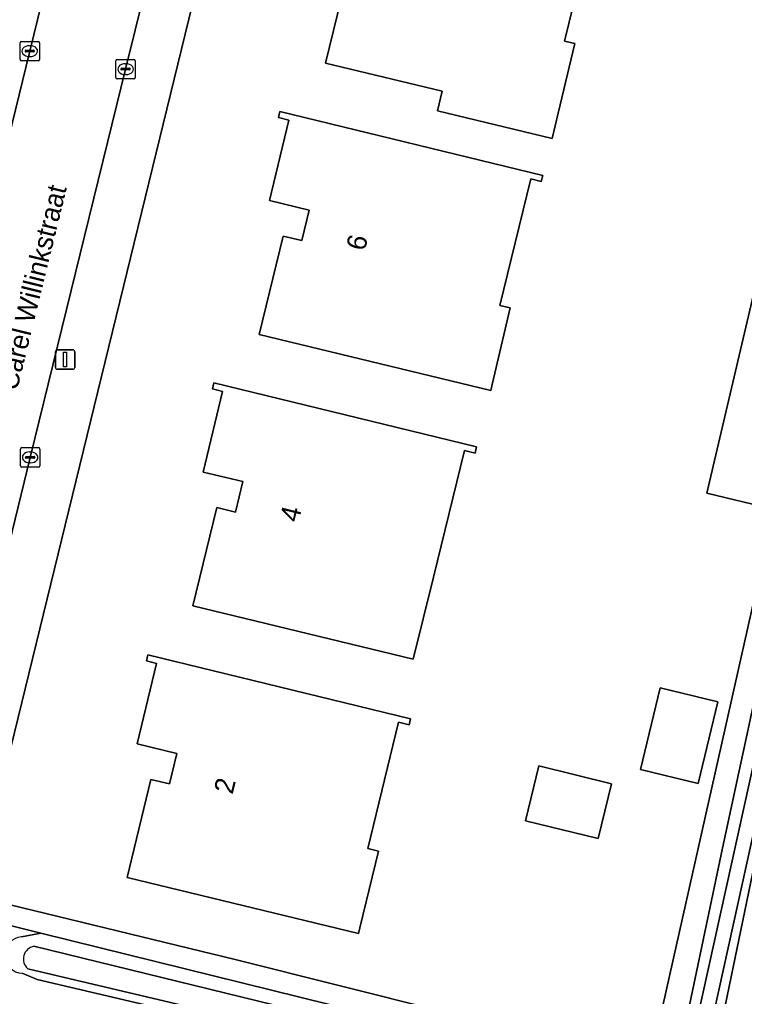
# Model space of a CAD drawing. Extents: x 163266 to 164362, y 381528 to 382286.
# Drawn here: x 164104.2 to 164141.4, y 382051.1 to 382101.2 of the extents above; entities that cross this region are included whole.
import ezdxf

# ---------------------------------------------------------------- set-up
doc = ezdxf.new("R2010")
doc.units = 0
for name, color, linetype in [('IMGEO_Erf', 7, 'Continuous'), ('IMGEO_Groenvoorziening', 7, 'Continuous'), ('IMGEO_Haag', 7, 'Continuous'), ('IMGEO_Kolk', 7, 'Continuous'), ('IMGEO_Lichtmast', 7, 'Continuous'), ('IMGEO_Oever', 7, 'Continuous'), ('IMGEO_Openbare_ruimte_label', 7, 'Continuous'), ('IMGEO_Pand', 7, 'Continuous'), ('IMGEO_Pand_nummerreeks', 7, 'Continuous'), ('IMGEO_Parkeervlak_open', 7, 'Continuous'), ('IMGEO_Rijbaan_lokaal_open', 7, 'Continuous'), ('IMGEO_Voetpad_open', 7, 'Continuous'), ('IMGEO_Waterloop', 7, 'Continuous')]:
    doc.layers.add(name, color=color, linetype=linetype)

msp = doc.modelspace()

# ---------------------------------------------------------------- linework, layer by layer
at = {"layer": 'IMGEO_Erf'}
for points in [[(164158.546, 382145.474), (164158.4, 382147.143), (164154.226, 382148.154), (164131.487, 382153.658), (164126.001, 382154.986), (164119.402, 382127.933), (164101.851, 382056.216), (164115.328, 382052.943), (164136.554, 382047.613)], [(164134.457, 382107.144), (164134.381, 382106.834), (164133.847, 382106.964), (164132.173, 382100.113), (164132.703, 382099.987), (164131.851, 382096.413), (164131.537, 382095.11), (164125.648, 382096.535), (164125.891, 382097.536), (164119.894, 382098.988), (164121.12, 382104.031), (164122.072, 382103.799), (164122.456, 382105.363), (164120.415, 382105.855), (164121.412, 382109.988), (164120.888, 382110.125), (164120.957, 382110.433)], [(164131.056, 382093.213), (164130.98, 382092.903), (164130.448, 382093.034), (164128.85, 382086.539), (164129.387, 382086.411), (164128.45, 382082.482), (164128.378, 382082.18), (164116.493, 382085.057), (164117.719, 382090.1), (164118.671, 382089.868), (164119.055, 382091.432), (164117.014, 382091.924), (164118.011, 382096.057), (164117.487, 382096.194), (164117.556, 382096.502)], [(164142.548, 382089.948), (164145.809, 382089.171), (164142.747, 382076.12), (164139.474, 382076.898)], [(164127.651, 382079.274), (164127.575, 382078.964), (164127.042, 382079.095), (164125.437, 382072.592), (164124.398, 382068.38), (164113.088, 382071.118), (164114.314, 382076.161), (164115.266, 382075.929), (164115.65, 382077.493), (164113.609, 382077.985), (164114.606, 382082.118), (164114.082, 382082.255), (164114.151, 382082.563)], [(164124.266, 382065.319), (164124.191, 382065.008), (164123.647, 382065.14), (164122.077, 382058.655), (164122.615, 382058.525), (164121.66, 382054.587), (164121.587, 382054.286), (164109.702, 382057.163), (164110.928, 382062.205), (164111.88, 382061.974), (164112.264, 382063.537), (164110.223, 382064.03), (164111.22, 382068.163), (164110.696, 382068.299), (164110.766, 382068.608)], [(164140.045, 382066.184), (164139.032, 382062), (164136.072, 382062.721), (164137.085, 382066.905)], [(164134.586, 382061.986), (164133.905, 382059.174), (164130.171, 382060.084), (164130.852, 382062.896)]]:
    msp.add_lwpolyline(points, close=True, dxfattribs=at)
at = {"layer": 'IMGEO_Groenvoorziening'}
msp.add_lwpolyline([(164152.15, 382113.717), (164163.251, 382163.045), (164163.888, 382165.875), (164162.767, 382166.129), (164158.4, 382147.143), (164158.546, 382145.474), (164136.554, 382047.613), (164115.328, 382052.943), (164101.851, 382056.216), (164101.607, 382055.219), (164105.277, 382054.312), (164136.378, 382046.624), (164137.69, 382046.3), (164140.278, 382058.679)], close=True, dxfattribs=at)
for points in [[(164142.926, 382046.066), (164143.201, 382047.269), (164167.311, 382156.884), (164167.91, 382159.609), (164169.024, 382164.714), (164163.888, 382165.875), (164163.251, 382163.045), (164165.212, 382162.647), (164142.027, 382058.344), (164139.437, 382045.789)], [(164104.275, 382054.119), (164105.277, 382054.312), (164101.607, 382055.219), (164100.825, 382052.023)], [(164104.425, 382050.455), (164104.762, 382050.374), (164118.886, 382046.909), (164133.91, 382043.236), (164135.699, 382042.803), (164136.031, 382044.673), (164105.091, 382051.926), (164104.316, 382052.251)]]:
    msp.add_lwpolyline(points, dxfattribs=at)
for centre, radius, start, end in [((164104.357, 382053.186), 0.936, 95.0264, 267.4884), ((164104.92, 382056.509), 6.074, 227.6067, 265.3217)]:
    msp.add_arc(centre, radius, start, end, dxfattribs=at)
at = {"layer": 'IMGEO_Haag'}
msp.add_lwpolyline([(164152.15, 382113.717), (164163.251, 382163.045), (164163.888, 382165.875), (164162.767, 382166.129), (164158.4, 382147.143), (164158.546, 382145.474), (164136.554, 382047.613), (164115.328, 382052.943), (164101.851, 382056.216), (164101.607, 382055.219), (164105.277, 382054.312), (164136.378, 382046.624), (164137.69, 382046.3), (164140.278, 382058.679)], close=True, dxfattribs=at)
at = {"layer": 'IMGEO_Kolk'}
for p, q in [((164104.204, 382099.173), (164104.204, 382100.025)), ((164104.279, 382100.099), (164105.131, 382100.099)), ((164104.692, 382099.879), (164104.717, 382099.879)), ((164105.205, 382100.025), (164105.205, 382099.173)), ((164104.463, 382099.593), (164104.463, 382099.605)), ((164104.901, 382099.556), (164104.503, 382099.556)), ((164104.506, 382099.642), (164104.904, 382099.642)), ((164104.947, 382099.605), (164104.947, 382099.593)), ((164105.131, 382099.099), (164104.279, 382099.099)), ((164104.715, 382099.319), (164104.69, 382099.319)), ((164109.124, 382098.248), (164109.124, 382099.1)), ((164109.199, 382099.174), (164110.051, 382099.174)), ((164109.612, 382098.954), (164109.637, 382098.954)), ((164110.125, 382099.1), (164110.125, 382098.248)), ((164109.383, 382098.668), (164109.383, 382098.68)), ((164109.821, 382098.631), (164109.423, 382098.631)), ((164109.426, 382098.717), (164109.824, 382098.717)), ((164109.635, 382098.394), (164109.61, 382098.394)), ((164109.867, 382098.68), (164109.867, 382098.668)), ((164110.051, 382098.174), (164109.199, 382098.174)), ((164104.225, 382078.314), (164104.225, 382079.166)), ((164104.3, 382079.24), (164105.152, 382079.24)), ((164104.527, 382078.783), (164104.925, 382078.783)), ((164104.713, 382079.02), (164104.738, 382079.02)), ((164105.226, 382079.166), (164105.226, 382078.314)), ((164104.484, 382078.734), (164104.484, 382078.746)), ((164104.922, 382078.697), (164104.524, 382078.697)), ((164104.736, 382078.46), (164104.711, 382078.46)), ((164104.968, 382078.746), (164104.968, 382078.734)), ((164105.152, 382078.24), (164104.3, 382078.24))]:
    msp.add_line(p, q, dxfattribs=at)
for points in [[(164104.204, 382099.173), (164104.204, 382100.025)], [(164104.279, 382100.099), (164105.131, 382100.099)], [(164105.205, 382100.025), (164105.205, 382099.173)], [(164105.131, 382099.099), (164104.279, 382099.099)], [(164109.124, 382098.248), (164109.124, 382099.1)], [(164109.199, 382099.174), (164110.051, 382099.174)], [(164110.125, 382099.1), (164110.125, 382098.248)], [(164110.051, 382098.174), (164109.199, 382098.174)], [(164104.225, 382078.314), (164104.225, 382079.166)], [(164104.3, 382079.24), (164105.152, 382079.24)], [(164105.226, 382079.166), (164105.226, 382078.314)], [(164105.152, 382078.24), (164104.3, 382078.24)]]:
    msp.add_lwpolyline(points, dxfattribs=at)
for centre, radius, start, end in [((164104.281, 382100.023), 0.0765, 91.552, 178.448), ((164104.281, 382100.023), 0.0765, 91.552, 178.448), ((164105.129, 382100.023), 0.0765, 1.552, 88.448), ((164105.129, 382100.023), 0.0765, 1.552, 88.448), ((164104.503, 382099.602), 0.0403, 85.8775, 175.7526), ((164104.5, 382099.592), 0.0366, 178.938, 274.7102), ((164104.904, 382099.599), 0.043, 264.8664, 352.4533), ((164104.908, 382099.604), 0.0386, 1.7309, 96.639), ((164104.281, 382099.175), 0.0765, 181.552, 268.448), ((164104.281, 382099.175), 0.0765, 181.552, 268.448), ((164105.129, 382099.175), 0.0765, 271.552, 358.448), ((164105.129, 382099.175), 0.0765, 271.552, 358.448), ((164109.201, 382099.098), 0.0765, 91.552, 178.448), ((164109.201, 382099.098), 0.0765, 91.552, 178.448), ((164110.049, 382099.098), 0.0765, 1.552, 88.448), ((164110.049, 382099.098), 0.0765, 1.552, 88.448), ((164109.423, 382098.677), 0.0403, 85.8775, 175.7526), ((164109.42, 382098.667), 0.0366, 178.938, 274.7102), ((164109.824, 382098.674), 0.043, 264.8664, 352.4533), ((164109.828, 382098.679), 0.0386, 1.7309, 96.639), ((164109.201, 382098.25), 0.0765, 181.552, 268.448), ((164109.201, 382098.25), 0.0765, 181.552, 268.448), ((164110.049, 382098.25), 0.0765, 271.552, 358.448), ((164110.049, 382098.25), 0.0765, 271.552, 358.448), ((164104.302, 382079.164), 0.0765, 91.552, 178.448), ((164104.302, 382079.164), 0.0765, 91.552, 178.448), ((164104.524, 382078.743), 0.0403, 85.8775, 175.7526), ((164104.929, 382078.745), 0.0386, 1.7309, 96.639), ((164105.15, 382079.164), 0.0765, 1.552, 88.448), ((164105.15, 382079.164), 0.0765, 1.552, 88.448), ((164104.302, 382078.316), 0.0765, 181.552, 268.448), ((164104.302, 382078.316), 0.0765, 181.552, 268.448), ((164104.521, 382078.733), 0.0366, 178.938, 274.7102), ((164104.925, 382078.74), 0.043, 264.8664, 352.4533), ((164105.15, 382078.316), 0.0765, 271.552, 358.448), ((164105.15, 382078.316), 0.0765, 271.552, 358.448)]:
    msp.add_arc(centre, radius, start, end, dxfattribs=at)
for centre, major_axis, ratio, start_param, end_param in [((164104.691, 382099.599), (-0.387, 0.002), 0.722429, 4.712389, 7.853982), ((164104.716, 382099.599), (-0.39, 0.002), 0.717154, 1.570796, 4.712389), ((164109.611, 382098.674), (-0.387, 0.002), 0.722429, 4.712389, 7.853982), ((164109.636, 382098.674), (-0.39, 0.002), 0.717154, 1.570796, 4.712389), ((164104.712, 382078.74), (-0.387, 0.002), 0.722429, 4.712389, 7.853982), ((164104.737, 382078.74), (-0.39, 0.002), 0.717154, 1.570796, 4.712389)]:
    msp.add_ellipse(centre, major_axis=major_axis, ratio=ratio, start_param=start_param, end_param=end_param, dxfattribs=at)
at = {"layer": 'IMGEO_Lichtmast'}
for p, q in [((164106.024, 382083.363), (164106.024, 382084.163)), ((164106.024, 382084.163), (164106.024, 382083.363)), ((164106.124, 382084.263), (164106.914, 382084.263)), ((164106.914, 382084.263), (164106.124, 382084.263)), ((164107.014, 382084.163), (164107.014, 382083.363)), ((164107.014, 382083.363), (164107.014, 382084.163)), ((164106.914, 382083.263), (164106.124, 382083.263)), ((164106.124, 382083.263), (164106.914, 382083.263))]:
    msp.add_line(p, q, dxfattribs=at)
msp.add_lwpolyline([(164106.444, 382084.138), (164106.594, 382084.138), (164106.594, 382083.388), (164106.444, 382083.388), (164106.444, 382084.138)], dxfattribs=at)
for centre, start, end in [((164106.124, 382084.163), 90, 180), ((164106.124, 382084.163), 90, 180), ((164106.914, 382084.163), 0, 90), ((164106.914, 382084.163), 360, 90), ((164106.124, 382083.363), 180, 270), ((164106.124, 382083.363), 180, 270), ((164106.914, 382083.363), 270, 0), ((164106.914, 382083.363), 270, 0)]:
    msp.add_arc(centre, 0.1, start, end, dxfattribs=at)
at = {"layer": 'IMGEO_Oever'}
for points in [[(164165.212, 382162.647), (164163.251, 382163.045), (164152.15, 382113.717), (164140.278, 382058.679), (164137.69, 382046.3), (164136.378, 382046.624), (164105.277, 382054.312), (164104.275, 382054.119)], [(164139.437, 382045.789), (164142.027, 382058.344), (164165.212, 382162.647)], [(164104.918, 382053.636), (164137.784, 382045.599), (164138.031, 382045.542), (164162.248, 382155.227), (164163.84, 382162.212), (164164.52, 382162.063), (164138.844, 382045.712)], [(164104.316, 382052.251), (164105.091, 382051.926), (164136.031, 382044.673), (164137.051, 382044.434)], [(164136.961, 382044.839), (164104.599, 382052.484)]]:
    msp.add_lwpolyline(points, dxfattribs=at)
for centre, radius, start, end in [((164104.357, 382053.186), 0.936, 95.0264, 267.4884), ((164105.046, 382052.98), 0.668, 101.0669, 227.9773)]:
    msp.add_arc(centre, radius, start, end, dxfattribs=at)
at = {"layer": 'IMGEO_Pand'}
for points in [[(164125.891, 382097.536), (164125.648, 382096.535), (164131.537, 382095.11), (164131.851, 382096.413), (164132.703, 382099.987), (164132.173, 382100.113), (164133.847, 382106.964), (164134.381, 382106.834), (164134.457, 382107.144), (164120.957, 382110.433), (164120.888, 382110.125), (164121.412, 382109.988), (164120.415, 382105.855), (164122.456, 382105.363), (164122.072, 382103.799), (164121.12, 382104.031), (164119.894, 382098.988)], [(164128.45, 382082.482), (164129.387, 382086.411), (164128.85, 382086.539), (164130.448, 382093.034), (164130.98, 382092.903), (164131.056, 382093.213), (164117.556, 382096.502), (164117.487, 382096.194), (164118.011, 382096.057), (164117.014, 382091.924), (164119.055, 382091.432), (164118.671, 382089.868), (164117.719, 382090.1), (164116.493, 382085.057), (164128.378, 382082.18)], [(164142.548, 382089.948), (164139.474, 382076.898), (164142.747, 382076.12), (164145.809, 382089.171)], [(164124.398, 382068.38), (164125.437, 382072.592), (164127.042, 382079.095), (164127.575, 382078.964), (164127.651, 382079.274), (164114.151, 382082.563), (164114.082, 382082.255), (164114.606, 382082.118), (164113.609, 382077.985), (164115.65, 382077.493), (164115.266, 382075.929), (164114.314, 382076.161), (164113.088, 382071.118)], [(164121.66, 382054.587), (164122.615, 382058.525), (164122.077, 382058.655), (164123.647, 382065.14), (164124.191, 382065.008), (164124.266, 382065.319), (164110.766, 382068.608), (164110.696, 382068.299), (164111.22, 382068.163), (164110.223, 382064.03), (164112.264, 382063.537), (164111.88, 382061.974), (164110.928, 382062.205), (164109.702, 382057.163), (164121.587, 382054.286)], [(164136.072, 382062.721), (164139.032, 382062), (164140.045, 382066.184), (164137.085, 382066.905)], [(164130.171, 382060.084), (164133.905, 382059.174), (164134.586, 382061.986), (164130.852, 382062.896)]]:
    msp.add_lwpolyline(points, close=True, dxfattribs=at)
at = {"layer": 'IMGEO_Parkeervlak_open'}
msp.add_lwpolyline([(164094.534, 382058.063), (164094.976, 382059.799), (164095.434, 382061.701), (164104.706, 382099.598), (164108.861, 382116.6), (164113.962, 382137.44), (164118.361, 382155.476), (164118.513, 382156.108)], dxfattribs=at)
at = {"layer": 'IMGEO_Rijbaan_lokaal_open'}
msp.add_lwpolyline([(164109.623, 382098.674), (164113.621, 382114.85), (164118.872, 382136.535), (164123.394, 382154.913), (164118.513, 382156.108), (164118.361, 382155.476), (164113.962, 382137.44), (164108.861, 382116.6), (164104.706, 382099.598), (164095.434, 382061.701), (164094.976, 382059.799), (164099.812, 382058.645), (164099.892, 382058.963), (164104.725, 382078.741)], close=True, dxfattribs=at)
msp.add_arc((164104.92, 382056.509), 6.074, 227.6067, 265.3217, dxfattribs=at)
at = {"layer": 'IMGEO_Voetpad_open'}
for points in [[(164100.825, 382052.023), (164101.607, 382055.219), (164101.851, 382056.216), (164119.402, 382127.933), (164126.001, 382154.986), (164126.529, 382157.046), (164128.456, 382164.897), (164128.633, 382165.619), (164128.871, 382166.59), (164129.099, 382167.519), (164120.079, 382169.717), (164107.813, 382172.789)], [(164125.594, 382161.422), (164125.065, 382161.702), (164123.394, 382154.913), (164118.872, 382136.535), (164113.621, 382114.85), (164109.623, 382098.674), (164104.725, 382078.741), (164099.892, 382058.963), (164099.812, 382058.645), (164099.395, 382056.792)]]:
    msp.add_lwpolyline(points, dxfattribs=at)
at = {"layer": 'IMGEO_Waterloop'}
for points in [[(164138.844, 382045.712), (164164.52, 382162.063), (164163.84, 382162.212), (164162.248, 382155.227), (164138.031, 382045.542), (164137.784, 382045.599), (164104.918, 382053.636)], [(164104.599, 382052.484), (164136.961, 382044.839)]]:
    msp.add_lwpolyline(points, dxfattribs=at)
msp.add_arc((164105.046, 382052.98), 0.668, 101.0669, 227.9773, dxfattribs=at)

# ---------------------------------------------------------------- texts
at = {"layer": 'IMGEO_Openbare_ruimte_label'}
msp.add_text('Carel Willinkstraat', height=1, rotation=76.2279, dxfattribs=at).set_placement((164104.044, 382082.114))
at = {"layer": 'IMGEO_Pand_nummerreeks'}
for s, rotation, p in [('6', 76.2054, (164121.909, 382089.301)), ('4', 76.2054, (164118.504, 382075.362)), ('2', 76.1969, (164115.118, 382061.404))]:
    msp.add_text(s, height=1, rotation=rotation, dxfattribs=at).set_placement(p)

doc.saveas('drawing.dxf')
